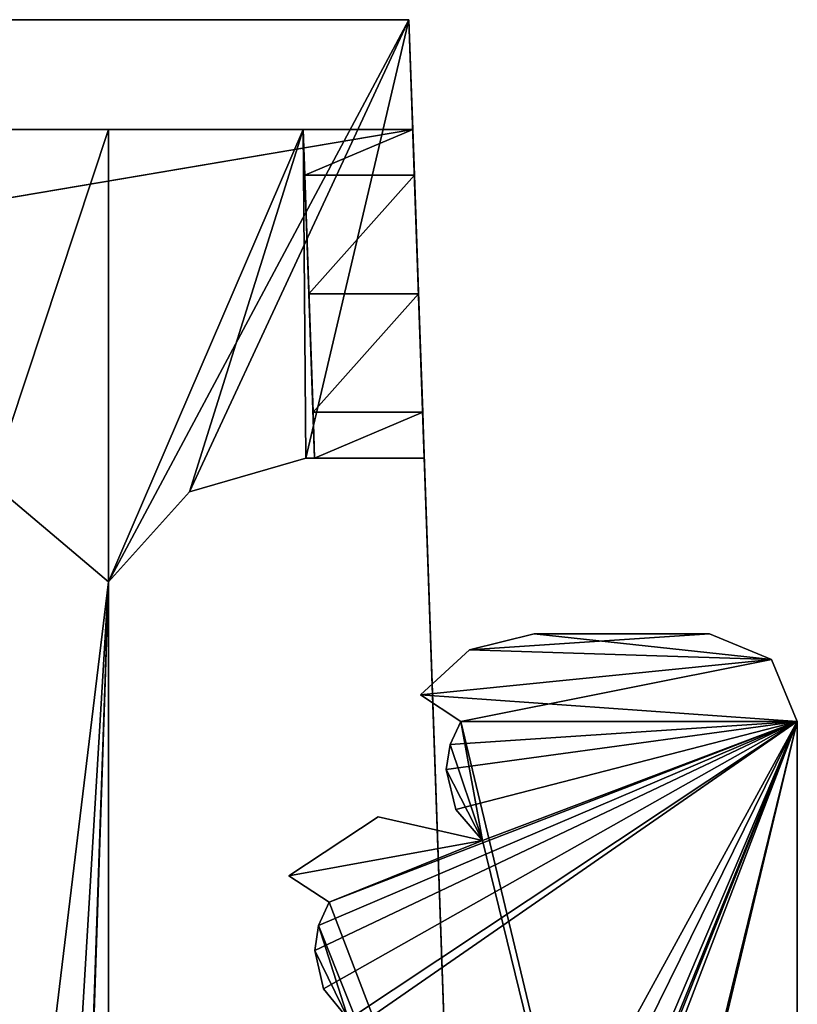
# Model space of a CAD drawing. Header units: millimetres. Extents: x -269 to 269, y -42 to 464.
# Tile 354 of 354: x 241 to 259, y 439 to 461. Entities that reach past the tile are written whole.
import ezdxf

# ---------------------------------------------------------------- set-up
doc = ezdxf.new("R2010")
doc.units = ezdxf.units.MM
doc.header["$LTSCALE"] = 65.185185
for name, color, linetype in [('3081', 7, 'CONTINUOUS'), ('3082', 7, 'CONTINUOUS'), ('3137', 7, 'CONTINUOUS'), ('3139', 7, 'CONTINUOUS'), ('3142', 7, 'CONTINUOUS'), ('3143', 7, 'CONTINUOUS'), ('3170', 7, 'CONTINUOUS'), ('3172', 7, 'CONTINUOUS'), ('3244', 7, 'CONTINUOUS'), ('3245', 7, 'CONTINUOUS'), ('3246', 7, 'CONTINUOUS'), ('3247', 7, 'CONTINUOUS'), ('3248', 7, 'CONTINUOUS'), ('3249', 7, 'CONTINUOUS'), ('3275', 7, 'CONTINUOUS'), ('3282', 7, 'CONTINUOUS'), ('3295', 7, 'CONTINUOUS'), ('3750', 7, 'CONTINUOUS'), ('3779', 7, 'CONTINUOUS'), ('3780', 7, 'CONTINUOUS'), ('3784', 7, 'CONTINUOUS'), ('3785', 7, 'CONTINUOUS'), ('3786', 7, 'CONTINUOUS'), ('3787', 7, 'CONTINUOUS'), ('3788', 7, 'CONTINUOUS'), ('3789', 7, 'CONTINUOUS'), ('3790', 7, 'CONTINUOUS'), ('3791', 7, 'CONTINUOUS')]:
    doc.layers.add(name, color=color, linetype=linetype)

msp = doc.modelspace()

# ---------------------------------------------------------------- linework, layer by layer
at = {"layer": '3081', "linetype": 'Continuous'}
for points in [[(-251.794, 413.908, -2.706), (251.794, 413.908, -2.706), (-250.149, 461, -4.351), (-251.794, 413.908, -2.706)], [(251.794, 413.908, -2.706), (250.149, 461, -4.351), (-250.149, 461, -4.351), (251.794, 413.908, -2.706)]]:
    msp.add_3dface(points, dxfattribs=at)
at = {"layer": '3082', "linetype": 'Continuous'}
for points in [[(-250.149, 461, -4.351), (250.149, 461, -4.351), (-216.158, 461, -19.149), (-250.149, 461, -4.351)], [(-216.158, 461, -19.149), (250.149, 461, -4.351), (216.158, 461, -19.149), (-216.158, 461, -19.149)], [(216.158, 461, -19.149), (250.149, 461, -4.351), (224.644, 461, -22.666), (216.158, 461, -19.149)], [(224.644, 461, -22.666), (250.149, 461, -4.351), (228.151, 461, -31.142), (224.644, 461, -22.666)], [(228.151, 461, -31.142), (250.149, 461, -4.351), (228.151, 461, -176.3), (228.151, 461, -31.142)], [(228.151, 461, -176.3), (250.149, 461, -4.351), (231.559, 461, -176.3), (228.151, 461, -176.3)], [(228.151, 461, -361.649), (231.559, 461, -350.1), (250.149, 461, -361.649), (228.151, 461, -361.649)], [(231.559, 461, -176.3), (250.149, 461, -4.351), (231.559, 461, -179.7), (231.559, 461, -176.3)], [(231.559, 461, -179.7), (250.149, 461, -4.351), (231.559, 461, -218.9), (231.559, 461, -179.7)], [(231.559, 461, -218.9), (250.149, 461, -4.351), (231.559, 461, -222.3), (231.559, 461, -218.9)], [(231.559, 461, -222.3), (250.149, 461, -4.351), (231.559, 461, -261.5), (231.559, 461, -222.3)], [(231.559, 461, -261.5), (250.149, 461, -4.351), (231.559, 461, -264.9), (231.559, 461, -261.5)], [(231.559, 461, -264.9), (250.149, 461, -4.351), (231.559, 461, -304.1), (231.559, 461, -264.9)], [(231.559, 461, -304.1), (250.149, 461, -4.351), (231.559, 461, -307.5), (231.559, 461, -304.1)], [(231.559, 461, -307.5), (250.149, 461, -4.351), (231.559, 461, -346.7), (231.559, 461, -307.5)], [(231.559, 461, -346.7), (250.149, 461, -4.351), (231.559, 461, -350.1), (231.559, 461, -346.7)], [(231.559, 461, -350.1), (250.149, 461, -4.351), (250.149, 461, -361.649), (231.559, 461, -350.1)]]:
    msp.add_3dface(points, dxfattribs=at)
at = {"layer": '3137', "linetype": 'Continuous'}
for points in [[(228.151, 461, -361.649), (250.149, 461, -361.649), (243.3, 448.179, -362.097), (228.151, 461, -361.649)], [(236.554, 392.5, -364.041), (228.151, 461, -361.649), (243.3, 448.179, -362.097), (236.554, 392.5, -364.041)], [(243.3, 448.179, -362.097), (250.149, 461, -361.649), (245.144, 450.236, -362.025), (243.3, 448.179, -362.097)], [(245.144, 450.236, -362.025), (250.149, 461, -361.649), (247.8, 451, -361.998), (245.144, 450.236, -362.025)], [(247.8, 451, -361.998), (250.149, 461, -361.649), (250.498, 451, -361.998), (247.8, 451, -361.998)], [(240.028, 393.904, -363.992), (236.554, 392.5, -364.041), (243.3, 448.179, -362.097), (240.028, 393.904, -363.992)], [(241.551, 397.326, -363.873), (240.028, 393.904, -363.992), (243.3, 448.179, -362.097), (241.551, 397.326, -363.873)], [(242.8, 433.1, -362.623), (241.551, 397.326, -363.873), (243.3, 448.179, -362.097), (242.8, 433.1, -362.623)], [(243.3, 433.1, -362.623), (242.8, 433.1, -362.623), (243.3, 448.179, -362.097), (243.3, 433.1, -362.623)]]:
    msp.add_3dface(points, dxfattribs=at)
at = {"layer": '3139', "linetype": 'Continuous'}
for points in [[(247.737, 458.5, -359.237), (243.3, 458.5, -359.237), (243.3, 448.179, -359.597), (247.737, 458.5, -359.237)], [(245.144, 450.236, -359.525), (247.737, 458.5, -359.237), (243.3, 448.179, -359.597), (245.144, 450.236, -359.525)], [(247.8, 451, -359.498), (247.737, 458.5, -359.237), (245.144, 450.236, -359.525), (247.8, 451, -359.498)], [(247.998, 451, -359.498), (247.737, 458.5, -359.237), (247.8, 451, -359.498), (247.998, 451, -359.498)]]:
    msp.add_3dface(points, dxfattribs=at)
at = {"layer": '3142', "linetype": 'Continuous'}
for points in [[(243.3, 448.179, -359.597), (243.3, 458.5, -359.237), (243.3, 433.1, -289.5), (243.3, 448.179, -359.597)], [(243.3, 433.1, -289.5), (243.3, 458.5, -359.237), (243.3, 458.5, -259.5), (243.3, 433.1, -289.5)], [(243.3, 431.899, -286.601), (243.3, 433.1, -289.5), (243.3, 458.5, -259.5), (243.3, 431.899, -286.601)], [(243.3, 429, -285.4), (243.3, 431.899, -286.601), (243.3, 458.5, -259.5), (243.3, 429, -285.4)], [(243.3, 429, -285.4), (243.3, 458.5, -259.5), (243.3, 437, -270.5), (243.3, 429, -285.4)], [(243.3, 458.5, -259.5), (243.3, 415.5, -259.5), (243.3, 421, -263.5), (243.3, 458.5, -259.5)], [(243.3, 458.5, -259.5), (243.3, 421, -263.5), (243.3, 437, -263.5), (243.3, 458.5, -259.5)], [(243.3, 437, -270.5), (243.3, 458.5, -259.5), (243.3, 437, -263.5), (243.3, 437, -270.5)], [(243.3, 433.1, -362.623), (243.3, 448.179, -362.097), (243.3, 448.179, -359.597), (243.3, 433.1, -362.623)], [(243.3, 433.1, -362.623), (243.3, 448.179, -359.597), (243.3, 433.1, -289.5), (243.3, 433.1, -362.623)]]:
    msp.add_3dface(points, dxfattribs=at)
at = {"layer": '3143', "linetype": 'Continuous'}
for points in [[(243.3, 433.1, -142.5), (243.3, 458.5, -142.5), (243.3, 458.5, -57.5), (243.3, 433.1, -142.5)], [(243.3, 433.1, -87.5), (243.3, 433.1, -142.5), (243.3, 458.5, -57.5), (243.3, 433.1, -87.5)], [(243.3, 431.899, -84.601), (243.3, 433.1, -87.5), (243.3, 458.5, -57.5), (243.3, 431.899, -84.601)], [(243.3, 429, -83.4), (243.3, 431.899, -84.601), (243.3, 458.5, -57.5), (243.3, 429, -83.4)], [(243.3, 429, -83.4), (243.3, 458.5, -57.5), (243.3, 437, -68.5), (243.3, 429, -83.4)], [(243.3, 458.5, -57.5), (243.3, 415.5, -57.5), (243.3, 421, -61.5), (243.3, 458.5, -57.5)], [(243.3, 458.5, -57.5), (243.3, 421, -61.5), (243.3, 437, -61.5), (243.3, 458.5, -57.5)], [(243.3, 437, -68.5), (243.3, 458.5, -57.5), (243.3, 437, -61.5), (243.3, 437, -68.5)]]:
    msp.add_3dface(points, dxfattribs=at)
at = {"layer": '3170', "linetype": 'Continuous'}
for points in [[(250.237, 458.5, -6.291), (0, 458.5, -7.165), (220.139, 458.5, -17.736), (250.237, 458.5, -6.291)], [(241, 458.5, -31.453), (250.237, 458.5, -6.291), (220.139, 458.5, -17.736), (241, 458.5, -31.453)], [(243.3, 458.5, -259.5), (243.3, 458.5, -142.5), (230.563, 458.5, -142.5), (243.3, 458.5, -259.5)], [(243.3, 458.5, -259.5), (230.563, 458.5, -142.5), (233.059, 458.5, -174.8), (243.3, 458.5, -259.5)], [(243.3, 458.5, -259.5), (230.563, 458.5, -223.8), (230.563, 458.5, -259.5), (243.3, 458.5, -259.5)], [(230.563, 458.5, -223.8), (243.3, 458.5, -259.5), (233.059, 458.5, -223.8), (230.563, 458.5, -223.8)], [(243.3, 458.5, -57.5), (230.563, 458.5, -32.804), (230.563, 458.5, -57.5), (243.3, 458.5, -57.5)], [(230.563, 458.5, -32.804), (243.3, 458.5, -57.5), (241, 458.5, -32.768), (230.563, 458.5, -32.804)], [(243.3, 458.5, -259.5), (233.059, 458.5, -174.8), (233.059, 458.5, -181.2), (243.3, 458.5, -259.5)], [(233.059, 458.5, -223.8), (243.3, 458.5, -259.5), (233.059, 458.5, -217.4), (233.059, 458.5, -223.8)], [(233.059, 458.5, -217.4), (243.3, 458.5, -259.5), (233.059, 458.5, -181.2), (233.059, 458.5, -217.4)], [(243.3, 458.5, -57.5), (250.237, 458.5, -6.291), (241, 458.5, -31.453), (243.3, 458.5, -57.5)], [(241, 458.5, -32.768), (243.3, 458.5, -57.5), (241, 458.5, -31.453), (241, 458.5, -32.768)], [(243.3, 458.5, -359.237), (247.737, 458.5, -359.237), (243.3, 458.5, -259.5), (243.3, 458.5, -359.237)], [(243.3, 458.5, -259.5), (247.737, 458.5, -359.237), (243.3, 458.5, -142.5), (243.3, 458.5, -259.5)], [(243.3, 458.5, -142.5), (247.737, 458.5, -359.237), (243.3, 458.5, -57.5), (243.3, 458.5, -142.5)], [(243.3, 458.5, -57.5), (247.737, 458.5, -359.237), (247.737, 458.5, -319.5), (243.3, 458.5, -57.5)], [(250.237, 458.5, -6.291), (243.3, 458.5, -57.5), (250.237, 458.5, -319.5), (250.237, 458.5, -6.291)], [(250.237, 458.5, -319.5), (243.3, 458.5, -57.5), (247.737, 458.5, -319.5), (250.237, 458.5, -319.5)]]:
    msp.add_3dface(points, dxfattribs=at)
at = {"layer": '3172', "linetype": 'Continuous'}
for points in [[(0, 458.5, -7.165), (250.237, 458.5, -6.291), (0, 416.114, -5.685), (0, 458.5, -7.165)], [(0, 416.114, -5.685), (250.237, 458.5, -6.291), (251.74, 415.446, -4.782), (0, 416.114, -5.685)]]:
    msp.add_3dface(points, dxfattribs=at)
at = {"layer": '3244', "linetype": 'Continuous'}
for points in [[(250.149, 461, -4.351), (251.794, 413.908, -2.706), (251.74, 415.446, -4.782), (250.149, 461, -4.351)], [(250.149, 461, -361.649), (250.149, 461, -4.351), (250.237, 458.5, -319.5), (250.149, 461, -361.649)], [(250.149, 461, -4.351), (250.237, 458.5, -6.291), (250.237, 458.5, -319.5), (250.149, 461, -4.351)], [(250.237, 458.5, -6.291), (250.149, 461, -4.351), (251.74, 415.446, -4.782), (250.237, 458.5, -6.291)], [(250.498, 451, -361.998), (250.149, 461, -361.649), (250.498, 451, -329.182), (250.498, 451, -361.998)], [(250.149, 461, -361.649), (250.237, 458.5, -319.5), (250.273, 457.452, -322.562), (250.149, 461, -361.649)], [(250.498, 451, -329.182), (250.149, 461, -361.649), (250.273, 457.452, -322.562), (250.498, 451, -329.182)], [(250.367, 454.75, -324.341), (250.498, 451, -329.182), (250.273, 457.452, -322.562), (250.367, 454.75, -324.341)], [(250.462, 452.048, -326.12), (250.498, 451, -329.182), (250.367, 454.75, -324.341), (250.462, 452.048, -326.12)]]:
    msp.add_3dface(points, dxfattribs=at)
at = {"layer": '3245', "linetype": 'Continuous'}
for points in [[(247.8, 451, -361.998), (250.498, 451, -361.998), (250.498, 451, -329.182), (247.8, 451, -361.998)], [(247.8, 451, -361.998), (247.998, 451, -359.498), (247.8, 451, -359.498), (247.8, 451, -361.998)], [(247.998, 451, -359.498), (247.8, 451, -361.998), (250.498, 451, -329.182), (247.998, 451, -359.498)], [(247.998, 451, -359.498), (250.498, 451, -329.182), (247.998, 451, -329.182), (247.998, 451, -359.498)]]:
    msp.add_3dface(points, dxfattribs=at)
at = {"layer": '3246', "linetype": 'Continuous'}
for points in [[(245.144, 450.236, -362.025), (247.8, 451, -361.998), (245.144, 450.236, -359.525), (245.144, 450.236, -362.025)], [(247.8, 451, -361.998), (247.8, 451, -359.498), (245.144, 450.236, -359.525), (247.8, 451, -361.998)], [(243.3, 448.179, -362.097), (245.144, 450.236, -362.025), (243.3, 448.179, -359.597), (243.3, 448.179, -362.097)], [(245.144, 450.236, -362.025), (245.144, 450.236, -359.525), (243.3, 448.179, -359.597), (245.144, 450.236, -362.025)]]:
    msp.add_3dface(points, dxfattribs=at)
at = {"layer": '3247', "linetype": 'Continuous'}
for points in [[(247.737, 458.5, -359.237), (247.998, 451, -359.498), (247.998, 451, -329.182), (247.737, 458.5, -359.237)], [(247.737, 458.5, -319.5), (247.737, 458.5, -359.237), (247.773, 457.452, -322.562), (247.737, 458.5, -319.5)], [(247.737, 458.5, -359.237), (247.998, 451, -329.182), (247.962, 452.048, -326.12), (247.737, 458.5, -359.237)], [(247.867, 454.75, -324.341), (247.737, 458.5, -359.237), (247.962, 452.048, -326.12), (247.867, 454.75, -324.341)], [(247.737, 458.5, -359.237), (247.867, 454.75, -324.341), (247.773, 457.452, -322.562), (247.737, 458.5, -359.237)]]:
    msp.add_3dface(points, dxfattribs=at)
at = {"layer": '3248', "linetype": 'Continuous'}
for points in [[(250.367, 454.75, -324.341), (247.867, 454.75, -324.341), (247.962, 452.048, -326.12), (250.367, 454.75, -324.341)], [(250.462, 452.048, -326.12), (250.367, 454.75, -324.341), (247.962, 452.048, -326.12), (250.462, 452.048, -326.12)], [(247.998, 451, -329.182), (250.462, 452.048, -326.12), (247.962, 452.048, -326.12), (247.998, 451, -329.182)], [(250.498, 451, -329.182), (250.462, 452.048, -326.12), (247.998, 451, -329.182), (250.498, 451, -329.182)]]:
    msp.add_3dface(points, dxfattribs=at)
at = {"layer": '3249', "linetype": 'Continuous'}
for points in [[(250.237, 458.5, -319.5), (247.737, 458.5, -319.5), (247.773, 457.452, -322.562), (250.237, 458.5, -319.5)], [(250.273, 457.452, -322.562), (250.237, 458.5, -319.5), (247.773, 457.452, -322.562), (250.273, 457.452, -322.562)], [(247.867, 454.75, -324.341), (250.273, 457.452, -322.562), (247.773, 457.452, -322.562), (247.867, 454.75, -324.341)], [(250.367, 454.75, -324.341), (250.273, 457.452, -322.562), (247.867, 454.75, -324.341), (250.367, 454.75, -324.341)]]:
    msp.add_3dface(points, dxfattribs=at)
at = {"layer": '3275', "linetype": 'Continuous'}
for points in [[(243.3, 415.5, -259.5), (243.3, 458.5, -259.5), (229.062, 415.5, -259.5), (243.3, 415.5, -259.5)], [(243.3, 458.5, -259.5), (230.563, 458.5, -259.5), (229.062, 415.5, -259.5), (243.3, 458.5, -259.5)]]:
    msp.add_3dface(points, dxfattribs=at)
at = {"layer": '3282', "linetype": 'Continuous'}
for points in [[(243.3, 458.5, -142.5), (243.3, 433.1, -142.5), (230.563, 458.5, -142.5), (243.3, 458.5, -142.5)], [(243.3, 433.1, -142.5), (241, 436.5, -142.5), (230.563, 458.5, -142.5), (243.3, 433.1, -142.5)]]:
    msp.add_3dface(points, dxfattribs=at)
at = {"layer": '3295', "linetype": 'Continuous'}
for points in [[(243.3, 415.5, -57.5), (243.3, 458.5, -57.5), (229.062, 415.5, -57.5), (243.3, 415.5, -57.5)], [(243.3, 458.5, -57.5), (230.563, 458.5, -57.5), (229.062, 415.5, -57.5), (243.3, 458.5, -57.5)]]:
    msp.add_3dface(points, dxfattribs=at)
at = {"layer": '3750', "linetype": 'Continuous'}
for points in [[(253, 447, -17), (251.53, 446.629, -17), (257, 447, -17), (253, 447, -17)], [(257, 447, -17), (251.53, 446.629, -17), (258.414, 446.414, -17), (257, 447, -17)], [(251.53, 446.629, -17), (250.411, 445.605, -17), (258.414, 446.414, -17), (251.53, 446.629, -17)], [(250.411, 445.605, -17), (251.33, 445, -17), (258.414, 446.414, -17), (250.411, 445.605, -17)], [(258.414, 446.414, -17), (251.33, 445, -17), (259, 445, -17), (258.414, 446.414, -17)], [(246.3, 421.8, -17), (246.886, 420.386, -17), (259, 445, -17), (246.3, 421.8, -17)], [(246.3, 436.2, -17), (246.3, 421.8, -17), (259, 445, -17), (246.3, 436.2, -17)], [(248.768, 438.2, -17), (246.3, 436.2, -17), (259, 445, -17), (248.768, 438.2, -17)], [(246.886, 420.386, -17), (248.3, 419.8, -17), (259, 445, -17), (246.886, 420.386, -17)], [(248, 439.776, -17), (248.202, 438.899, -17), (259, 445, -17), (248, 439.776, -17)], [(248.084, 440.35, -17), (248, 439.776, -17), (259, 445, -17), (248.084, 440.35, -17)], [(248.084, 417.65, -17), (248.33, 417.124, -17), (259, 445, -17), (248.084, 417.65, -17)], [(248.768, 419.8, -17), (248.084, 417.65, -17), (259, 445, -17), (248.768, 419.8, -17)], [(248.33, 440.876, -17), (248.084, 440.35, -17), (259, 445, -17), (248.33, 440.876, -17)], [(248.202, 438.899, -17), (248.768, 438.2, -17), (259, 445, -17), (248.202, 438.899, -17)], [(248.3, 419.8, -17), (248.768, 419.8, -17), (259, 445, -17), (248.3, 419.8, -17)], [(248.33, 417.124, -17), (251.824, 415.717, -17), (259, 445, -17), (248.33, 417.124, -17)], [(251.824, 442.283, -17), (248.33, 440.876, -17), (259, 445, -17), (251.824, 442.283, -17)], [(251, 443.9, -17), (251.218, 442.993, -17), (259, 445, -17), (251, 443.9, -17)], [(251.084, 444.474, -17), (251, 443.9, -17), (259, 445, -17), (251.084, 444.474, -17)], [(251.33, 445, -17), (251.084, 444.474, -17), (259, 445, -17), (251.33, 445, -17)], [(251.218, 442.993, -17), (251.824, 442.283, -17), (259, 445, -17), (251.218, 442.993, -17)], [(251.824, 415.717, -17), (251.33, 413, -17), (259, 445, -17), (251.824, 415.717, -17)], [(259, 445, -17), (251.33, 413, -17), (259, 413, -17), (259, 445, -17)], [(249.446, 442.826, -17), (247.411, 441.481, -17), (251.824, 442.283, -17), (249.446, 442.826, -17)], [(247.411, 441.481, -17), (248.33, 440.876, -17), (251.824, 442.283, -17), (247.411, 441.481, -17)]]:
    msp.add_3dface(points, dxfattribs=at)
at = {"layer": '3779', "linetype": 'Continuous'}
for points in [[(253, 447, -317), (258.414, 446.414, -317), (251.53, 446.629, -317), (253, 447, -317)], [(257, 447, -317), (258.414, 446.414, -317), (253, 447, -317), (257, 447, -317)], [(251.53, 446.629, -317), (258.414, 446.414, -317), (250.411, 445.605, -317), (251.53, 446.629, -317)], [(258.414, 446.414, -317), (259, 445, -317), (250.411, 445.605, -317), (258.414, 446.414, -317)], [(250.411, 445.605, -317), (259, 445, -317), (251.33, 445, -317), (250.411, 445.605, -317)], [(251.084, 444.474, -317), (251.33, 445, -317), (251.824, 442.283, -317), (251.084, 444.474, -317)], [(259, 445, -317), (259, 413, -317), (251.33, 445, -317), (259, 445, -317)], [(251.33, 445, -317), (259, 413, -317), (251.824, 442.283, -317), (251.33, 445, -317)], [(251, 443.9, -317), (251.084, 444.474, -317), (251.824, 442.283, -317), (251, 443.9, -317)], [(251.218, 442.993, -317), (251, 443.9, -317), (251.824, 442.283, -317), (251.218, 442.993, -317)], [(249.446, 442.826, -317), (251.824, 442.283, -317), (247.411, 441.481, -317), (249.446, 442.826, -317)], [(247.411, 441.481, -317), (251.824, 442.283, -317), (248.33, 440.876, -317), (247.411, 441.481, -317)], [(251.824, 442.283, -317), (259, 413, -317), (248.33, 440.876, -317), (251.824, 442.283, -317)], [(248.33, 440.876, -317), (259, 413, -317), (248.084, 440.35, -317), (248.33, 440.876, -317)], [(248, 439.776, -317), (248.084, 440.35, -317), (248.768, 438.2, -317), (248, 439.776, -317)], [(248.084, 440.35, -317), (259, 413, -317), (248.768, 438.2, -317), (248.084, 440.35, -317)], [(248.202, 438.899, -317), (248, 439.776, -317), (248.768, 438.2, -317), (248.202, 438.899, -317)]]:
    msp.add_3dface(points, dxfattribs=at)
at = {"layer": '3780', "linetype": 'Continuous'}
for points in [[(259, 445, -17), (259, 413, -17), (259, 427.18, -40.953), (259, 445, -17)], [(259, 445, -317), (259, 445, -17), (259, 431.1, -254), (259, 445, -317)], [(259, 445, -17), (259, 429, -221.9), (259, 431.685, -223.451), (259, 445, -17)], [(259, 429, -221.9), (259, 445, -17), (259, 431.684, -70.551), (259, 429, -221.9)], [(259, 431.684, -226.551), (259, 445, -17), (259, 431.685, -223.451), (259, 431.684, -226.551)], [(259, 445, -17), (259, 431.684, -226.551), (259, 430.485, -248.515), (259, 445, -17)], [(259, 429, -39.9), (259, 445, -17), (259, 427.18, -40.953), (259, 429, -39.9)], [(259, 445, -17), (259, 429, -39.9), (259, 430.818, -40.949), (259, 445, -17)], [(259, 430.82, -43.047), (259, 445, -17), (259, 430.818, -40.949), (259, 430.82, -43.047)], [(259, 445, -17), (259, 430.82, -43.047), (259, 429, -65.9), (259, 445, -17)], [(259, 445, -17), (259, 429, -65.9), (259, 431.685, -67.451), (259, 445, -17)], [(259, 431.684, -70.551), (259, 445, -17), (259, 431.685, -67.451), (259, 431.684, -70.551)], [(259, 431.1, -254), (259, 445, -17), (259, 431.1, -250), (259, 431.1, -254)], [(259, 431.1, -250), (259, 445, -17), (259, 430.485, -248.515), (259, 431.1, -250)], [(259, 413, -317), (259, 445, -317), (259, 431.1, -254), (259, 413, -317)]]:
    msp.add_3dface(points, dxfattribs=at)
at = {"layer": '3784', "linetype": 'Continuous'}
for points in [[(257, 447, -17), (258.414, 446.414, -17), (257, 447, -317), (257, 447, -17)], [(258.414, 446.414, -17), (258.414, 446.414, -317), (257, 447, -317), (258.414, 446.414, -17)], [(258.414, 446.414, -17), (259, 445, -17), (258.414, 446.414, -317), (258.414, 446.414, -17)], [(259, 445, -17), (259, 445, -317), (258.414, 446.414, -317), (259, 445, -17)]]:
    msp.add_3dface(points, dxfattribs=at)
at = {"layer": '3785', "linetype": 'Continuous'}
for points in [[(253, 447, -17), (257, 447, -17), (257, 447, -317), (253, 447, -17)], [(253, 447, -17), (257, 447, -317), (253, 447, -317), (253, 447, -17)]]:
    msp.add_3dface(points, dxfattribs=at)
at = {"layer": '3786', "linetype": 'Continuous'}
for points in [[(251.53, 446.629, -17), (253, 447, -17), (251.53, 446.629, -317), (251.53, 446.629, -17)], [(253, 447, -17), (253, 447, -317), (251.53, 446.629, -317), (253, 447, -17)], [(250.411, 445.605, -17), (251.53, 446.629, -17), (250.411, 445.605, -317), (250.411, 445.605, -17)], [(251.53, 446.629, -17), (251.53, 446.629, -317), (250.411, 445.605, -317), (251.53, 446.629, -17)]]:
    msp.add_3dface(points, dxfattribs=at)
at = {"layer": '3787', "linetype": 'Continuous'}
for points in [[(251.33, 445, -17), (250.411, 445.605, -17), (250.411, 445.605, -317), (251.33, 445, -17)], [(251.33, 445, -17), (250.411, 445.605, -317), (251.33, 445, -317), (251.33, 445, -17)]]:
    msp.add_3dface(points, dxfattribs=at)
at = {"layer": '3788', "linetype": 'Continuous'}
for points in [[(251.084, 444.474, -17), (251.33, 445, -17), (251.084, 444.474, -317), (251.084, 444.474, -17)], [(251.33, 445, -17), (251.33, 445, -317), (251.084, 444.474, -317), (251.33, 445, -17)], [(251, 443.9, -17), (251.084, 444.474, -17), (251, 443.9, -317), (251, 443.9, -17)], [(251.084, 444.474, -17), (251.084, 444.474, -317), (251, 443.9, -317), (251.084, 444.474, -17)], [(251.218, 442.993, -17), (251, 443.9, -17), (251.218, 442.993, -317), (251.218, 442.993, -17)], [(251, 443.9, -17), (251, 443.9, -317), (251.218, 442.993, -317), (251, 443.9, -17)], [(251.824, 442.283, -17), (251.218, 442.993, -17), (251.824, 442.283, -317), (251.824, 442.283, -17)], [(251.218, 442.993, -17), (251.218, 442.993, -317), (251.824, 442.283, -317), (251.218, 442.993, -17)]]:
    msp.add_3dface(points, dxfattribs=at)
at = {"layer": '3789', "linetype": 'Continuous'}
for points in [[(247.411, 441.481, -17), (249.446, 442.826, -17), (247.411, 441.481, -317), (247.411, 441.481, -17)], [(249.446, 442.826, -17), (249.446, 442.826, -317), (247.411, 441.481, -317), (249.446, 442.826, -17)], [(249.446, 442.826, -17), (251.824, 442.283, -17), (249.446, 442.826, -317), (249.446, 442.826, -17)], [(251.824, 442.283, -17), (251.824, 442.283, -317), (249.446, 442.826, -317), (251.824, 442.283, -17)]]:
    msp.add_3dface(points, dxfattribs=at)
at = {"layer": '3790', "linetype": 'Continuous'}
for points in [[(248.33, 440.876, -17), (247.411, 441.481, -17), (247.411, 441.481, -317), (248.33, 440.876, -17)], [(248.33, 440.876, -17), (247.411, 441.481, -317), (248.33, 440.876, -317), (248.33, 440.876, -17)]]:
    msp.add_3dface(points, dxfattribs=at)
at = {"layer": '3791', "linetype": 'Continuous'}
for points in [[(248.084, 440.35, -17), (248.33, 440.876, -17), (248.084, 440.35, -317), (248.084, 440.35, -17)], [(248.33, 440.876, -17), (248.33, 440.876, -317), (248.084, 440.35, -317), (248.33, 440.876, -17)], [(248, 439.776, -17), (248.084, 440.35, -17), (248, 439.776, -317), (248, 439.776, -17)], [(248.084, 440.35, -17), (248.084, 440.35, -317), (248, 439.776, -317), (248.084, 440.35, -17)], [(248.202, 438.899, -17), (248, 439.776, -17), (248.202, 438.899, -317), (248.202, 438.899, -17)], [(248, 439.776, -17), (248, 439.776, -317), (248.202, 438.899, -317), (248, 439.776, -17)], [(248.768, 438.2, -17), (248.202, 438.899, -17), (248.768, 438.2, -317), (248.768, 438.2, -17)], [(248.202, 438.899, -17), (248.202, 438.899, -317), (248.768, 438.2, -317), (248.202, 438.899, -17)]]:
    msp.add_3dface(points, dxfattribs=at)

doc.saveas('drawing.dxf')
